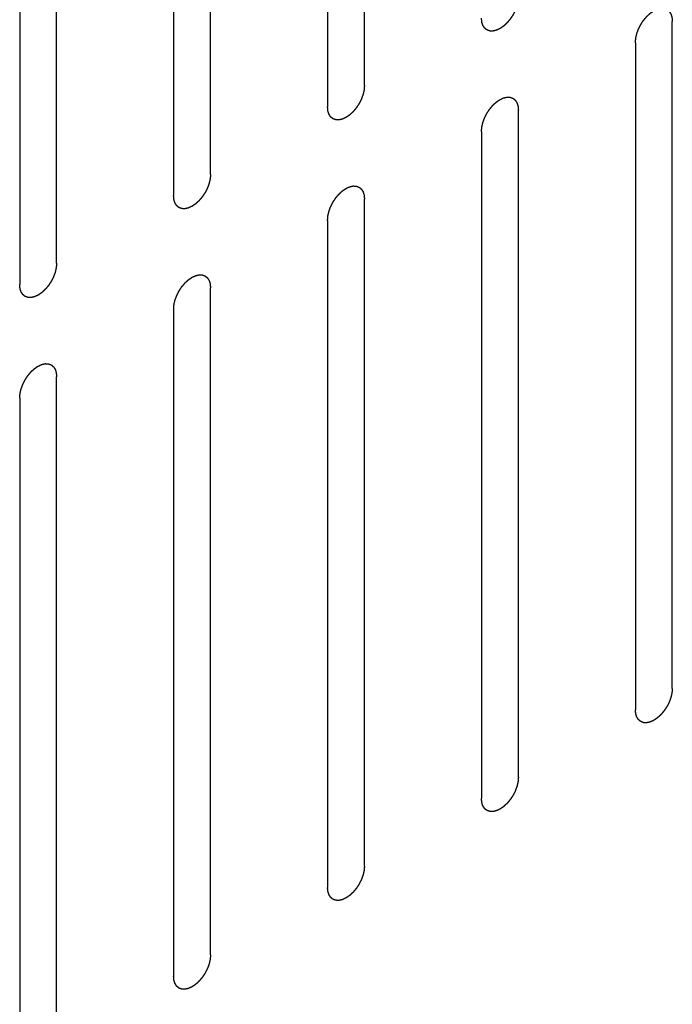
# Model space of a CAD drawing. Header units: inches. Extents: x 6 to 353, y 6 to 228.
# Tile 271 of 372: x 338.686 to 339.624, y 146.876 to 148.292. Entities that reach past the tile are written whole.
import ezdxf

# ---------------------------------------------------------------- set-up
doc = ezdxf.new("R2010")
doc.units = ezdxf.units.IN
doc.header["$LTSCALE"] = 19.946667
doc.header["$MEASUREMENT"] = 0
doc.linetypes.add('HIDDEN', pattern=[0.2, 0.1, -0.1])
doc.layers.add('08_ALL_COSMETICS', color=7, linetype='CONTINUOUS')

msp = doc.modelspace()

# ---------------------------------------------------------------- linework, layer by layer
at = {"layer": '08_ALL_COSMETICS', "color": 7, "linetype": 'HIDDEN'}
for p, q in [((339.1813, 148.1971), (339.1813, 149.1564)), ((339.1283, 149.1258), (339.1283, 148.1664)), ((338.96, 148.0693), (338.96, 149.0287)), ((338.907, 148.998), (338.907, 148.0387)), ((338.7387, 147.9415), (338.7387, 148.9009)), ((338.6856, 148.8703), (338.6856, 147.9109)), ((339.624, 147.3299), (339.624, 148.2893)), ((339.5709, 148.2587), (339.5709, 147.2993)), ((339.4027, 147.2021), (339.4027, 148.1615)), ((339.3496, 148.1309), (339.3496, 147.1715)), ((339.1813, 147.0744), (339.1813, 148.0338)), ((339.1283, 148.0031), (339.1283, 147.0437)), ((338.96, 146.9466), (338.96, 147.906)), ((338.907, 147.8754), (338.907, 146.916)), ((338.7387, 146.8188), (338.7387, 147.7782)), ((338.6856, 147.7476), (338.6856, 146.7882))]:
    msp.add_line(p, q, dxfattribs=at)
for points in [[(339.4027, 148.3248), (339.4026, 148.3238), (339.4024, 148.3222), (339.4023, 148.3204), (339.4022, 148.3194), (339.4022, 148.3186), (339.4019, 148.3178), (339.4017, 148.3167), (339.4014, 148.3153), (339.4011, 148.3139), (339.4008, 148.3128), (339.4007, 148.312), (339.4003, 148.3112), (339.3999, 148.3101), (339.3994, 148.3087), (339.3989, 148.3073), (339.3985, 148.3062), (339.3983, 148.3053), (339.3978, 148.3045), (339.3973, 148.3034), (339.3965, 148.302), (339.3959, 148.3006), (339.3953, 148.2995), (339.3949, 148.2987), (339.3944, 148.2979), (339.3937, 148.2969), (339.3929, 148.2957), (339.3921, 148.2944), (339.3914, 148.2934), (339.3909, 148.2926), (339.3903, 148.2919), (339.3896, 148.291), (339.3886, 148.2899), (339.3877, 148.2887), (339.3869, 148.2878), (339.3863, 148.2871), (339.3857, 148.2866), (339.3849, 148.2858), (339.3838, 148.2848), (339.3828, 148.2839), (339.382, 148.2831), (339.3814, 148.2825), (339.3807, 148.2821), (339.3798, 148.2815), (339.3788, 148.2807), (339.3777, 148.28), (339.3769, 148.2794), (339.3765, 148.2791), (339.3761, 148.2789), (339.3758, 148.2788), (339.3754, 148.2786), (339.3746, 148.2782), (339.3736, 148.2777), (339.3725, 148.2772), (339.3717, 148.2769), (339.3713, 148.2767), (339.371, 148.2765), (339.3707, 148.2765), (339.3703, 148.2763), (339.3695, 148.2762), (339.3685, 148.2759), (339.3675, 148.2757), (339.3668, 148.2755), (339.3663, 148.2755), (339.366, 148.2754), (339.3657, 148.2754), (339.3654, 148.2754), (339.3647, 148.2754), (339.3637, 148.2755), (339.3628, 148.2755), (339.3621, 148.2755), (339.3617, 148.2755), (339.3615, 148.2755), (339.3612, 148.2757), (339.3609, 148.2758), (339.3603, 148.276), (339.3594, 148.2763), (339.3586, 148.2766), (339.358, 148.2768), (339.3576, 148.277), (339.3574, 148.277), (339.3572, 148.2772), (339.3569, 148.2774), (339.3564, 148.2778), (339.3557, 148.2784), (339.3551, 148.279), (339.3546, 148.2794), (339.3543, 148.2796), (339.3541, 148.2798), (339.354, 148.28), (339.3537, 148.2803), (339.3534, 148.2809), (339.3529, 148.2817), (339.3524, 148.2825), (339.352, 148.2831), (339.3518, 148.2834), (339.3516, 148.2836), (339.3516, 148.2839), (339.3514, 148.2843), (339.3512, 148.285), (339.3509, 148.286), (339.3506, 148.2871), (339.3504, 148.2878), (339.3502, 148.2882), (339.3501, 148.2885), (339.3501, 148.2888), (339.3501, 148.2893), (339.35, 148.2901), (339.3499, 148.2913), (339.3497, 148.2928), (339.3497, 148.2937), (339.3496, 148.2942)], [(339.5709, 148.2587), (339.571, 148.2597), (339.5712, 148.2613), (339.5713, 148.2631), (339.5714, 148.2642), (339.5714, 148.2649), (339.5716, 148.2658), (339.5719, 148.2669), (339.5722, 148.2682), (339.5725, 148.2696), (339.5728, 148.2707), (339.5729, 148.2715), (339.5733, 148.2724), (339.5736, 148.2735), (339.5742, 148.2749), (339.5747, 148.2763), (339.5751, 148.2774), (339.5753, 148.2782), (339.5758, 148.279), (339.5763, 148.2801), (339.577, 148.2815), (339.5777, 148.2829), (339.5783, 148.284), (339.5787, 148.2849), (339.5792, 148.2856), (339.5799, 148.2866), (339.5807, 148.2879), (339.5815, 148.2892), (339.5822, 148.2902), (339.5827, 148.291), (339.5833, 148.2916), (339.584, 148.2925), (339.585, 148.2937), (339.5859, 148.2948), (339.5867, 148.2957), (339.5873, 148.2964), (339.5879, 148.297), (339.5887, 148.2977), (339.5897, 148.2987), (339.5908, 148.2997), (339.5916, 148.3004), (339.5922, 148.301), (339.5929, 148.3014), (339.5937, 148.3021), (339.5948, 148.3028), (339.5959, 148.3036), (339.5967, 148.3041), (339.5971, 148.3044), (339.5975, 148.3046), (339.5978, 148.3048), (339.5982, 148.305), (339.599, 148.3053), (339.6, 148.3058), (339.6011, 148.3063), (339.6019, 148.3067), (339.6023, 148.3069), (339.6026, 148.307), (339.6029, 148.3071), (339.6033, 148.3072), (339.6041, 148.3073), (339.6051, 148.3076), (339.6061, 148.3078), (339.6068, 148.308), (339.6073, 148.3081), (339.6076, 148.3082), (339.6078, 148.3081), (339.6082, 148.3081), (339.6089, 148.3081), (339.6098, 148.3081), (339.6108, 148.308), (339.6115, 148.308), (339.6118, 148.308), (339.6121, 148.308), (339.6124, 148.3079), (339.6127, 148.3078), (339.6133, 148.3075), (339.6142, 148.3072), (339.615, 148.3069), (339.6156, 148.3067), (339.6159, 148.3066), (339.6162, 148.3065), (339.6164, 148.3063), (339.6167, 148.3061), (339.6172, 148.3057), (339.6179, 148.3051), (339.6185, 148.3046), (339.619, 148.3042), (339.6193, 148.3039), (339.6195, 148.3038), (339.6196, 148.3035), (339.6199, 148.3032), (339.6202, 148.3026), (339.6207, 148.3018), (339.6212, 148.301), (339.6216, 148.3005), (339.6218, 148.3001), (339.622, 148.2999), (339.622, 148.2996), (339.6222, 148.2992), (339.6224, 148.2985), (339.6227, 148.2975), (339.623, 148.2965), (339.6232, 148.2958), (339.6234, 148.2954), (339.6235, 148.2951), (339.6235, 148.2947), (339.6235, 148.2942), (339.6236, 148.2934), (339.6237, 148.2922), (339.6238, 148.2908), (339.6239, 148.2898), (339.624, 148.2893)], [(339.1813, 148.1971), (339.1812, 148.196), (339.1811, 148.1945), (339.181, 148.1926), (339.1809, 148.1916), (339.1809, 148.1908), (339.1806, 148.19), (339.1804, 148.1889), (339.1801, 148.1875), (339.1798, 148.1862), (339.1795, 148.1851), (339.1794, 148.1842), (339.179, 148.1834), (339.1786, 148.1823), (339.1781, 148.1809), (339.1776, 148.1795), (339.1772, 148.1784), (339.1769, 148.1776), (339.1765, 148.1767), (339.1759, 148.1756), (339.1752, 148.1742), (339.1745, 148.1729), (339.174, 148.1718), (339.1736, 148.1709), (339.1731, 148.1702), (339.1724, 148.1691), (339.1716, 148.1679), (339.1707, 148.1666), (339.1701, 148.1656), (339.1696, 148.1648), (339.169, 148.1641), (339.1682, 148.1632), (339.1673, 148.1621), (339.1663, 148.1609), (339.1656, 148.1601), (339.165, 148.1593), (339.1644, 148.1588), (339.1636, 148.158), (339.1625, 148.1571), (339.1615, 148.1561), (339.1607, 148.1553), (339.1601, 148.1547), (339.1594, 148.1543), (339.1585, 148.1537), (339.1574, 148.1529), (339.1563, 148.1522), (339.1556, 148.1517), (339.1551, 148.1514), (339.1548, 148.1511), (339.1545, 148.151), (339.1541, 148.1508), (339.1533, 148.1504), (339.1522, 148.1499), (339.1512, 148.1494), (339.1504, 148.1491), (339.15, 148.1489), (339.1497, 148.1487), (339.1494, 148.1487), (339.1489, 148.1486), (339.1482, 148.1484), (339.1472, 148.1482), (339.1462, 148.1479), (339.1454, 148.1478), (339.145, 148.1477), (339.1447, 148.1476), (339.1444, 148.1476), (339.144, 148.1476), (339.1434, 148.1477), (339.1424, 148.1477), (339.1415, 148.1477), (339.1408, 148.1477), (339.1404, 148.1478), (339.1401, 148.1477), (339.1399, 148.1479), (339.1395, 148.148), (339.1389, 148.1482), (339.1381, 148.1485), (339.1373, 148.1488), (339.1367, 148.149), (339.1363, 148.1492), (339.136, 148.1492), (339.1359, 148.1494), (339.1356, 148.1497), (339.1351, 148.1501), (339.1344, 148.1506), (339.1337, 148.1512), (339.1333, 148.1516), (339.133, 148.1518), (339.1328, 148.152), (339.1326, 148.1522), (339.1324, 148.1525), (339.1321, 148.1531), (339.1316, 148.1539), (339.131, 148.1547), (339.1307, 148.1553), (339.1305, 148.1556), (339.1303, 148.1558), (339.1302, 148.1562), (339.1301, 148.1565), (339.1299, 148.1573), (339.1296, 148.1583), (339.1293, 148.1593), (339.129, 148.16), (339.1289, 148.1604), (339.1288, 148.1607), (339.1288, 148.1611), (339.1287, 148.1615), (339.1287, 148.1624), (339.1286, 148.1636), (339.1284, 148.165), (339.1283, 148.166), (339.1283, 148.1664)], [(339.3496, 148.1309), (339.3497, 148.132), (339.3498, 148.1335), (339.35, 148.1353), (339.3501, 148.1364), (339.3501, 148.1371), (339.3503, 148.138), (339.3506, 148.1391), (339.3509, 148.1404), (339.3512, 148.1418), (339.3514, 148.1429), (339.3516, 148.1437), (339.3519, 148.1446), (339.3523, 148.1457), (339.3528, 148.1471), (339.3533, 148.1485), (339.3538, 148.1496), (339.354, 148.1504), (339.3545, 148.1512), (339.355, 148.1524), (339.3557, 148.1537), (339.3564, 148.1551), (339.357, 148.1562), (339.3574, 148.1571), (339.3579, 148.1578), (339.3585, 148.1588), (339.3594, 148.1601), (339.3602, 148.1614), (339.3609, 148.1624), (339.3614, 148.1632), (339.362, 148.1638), (339.3627, 148.1647), (339.3637, 148.1659), (339.3646, 148.167), (339.3654, 148.1679), (339.3659, 148.1686), (339.3666, 148.1692), (339.3674, 148.17), (339.3684, 148.1709), (339.3694, 148.1719), (339.3703, 148.1726), (339.3709, 148.1732), (339.3716, 148.1737), (339.3724, 148.1743), (339.3735, 148.175), (339.3746, 148.1758), (339.3754, 148.1763), (339.3758, 148.1766), (339.3761, 148.1769), (339.3765, 148.177), (339.3769, 148.1772), (339.3776, 148.1775), (339.3787, 148.178), (339.3798, 148.1785), (339.3805, 148.1789), (339.381, 148.1791), (339.3813, 148.1793), (339.3816, 148.1793), (339.382, 148.1794), (339.3827, 148.1796), (339.3838, 148.1798), (339.3848, 148.18), (339.3855, 148.1802), (339.3859, 148.1803), (339.3862, 148.1804), (339.3865, 148.1804), (339.3869, 148.1803), (339.3876, 148.1803), (339.3885, 148.1803), (339.3895, 148.1802), (339.3901, 148.1802), (339.3905, 148.1802), (339.3908, 148.1802), (339.3911, 148.1801), (339.3914, 148.18), (339.392, 148.1798), (339.3928, 148.1795), (339.3937, 148.1791), (339.3943, 148.1789), (339.3946, 148.1788), (339.3949, 148.1787), (339.3951, 148.1785), (339.3954, 148.1783), (339.3958, 148.1779), (339.3965, 148.1773), (339.3972, 148.1768), (339.3977, 148.1764), (339.398, 148.1761), (339.3982, 148.176), (339.3983, 148.1757), (339.3985, 148.1754), (339.3989, 148.1749), (339.3994, 148.1741), (339.3999, 148.1732), (339.4003, 148.1727), (339.4005, 148.1724), (339.4006, 148.1721), (339.4007, 148.1718), (339.4008, 148.1714), (339.4011, 148.1707), (339.4014, 148.1697), (339.4017, 148.1687), (339.4019, 148.168), (339.402, 148.1676), (339.4021, 148.1673), (339.4022, 148.1669), (339.4022, 148.1664), (339.4023, 148.1656), (339.4024, 148.1644), (339.4025, 148.163), (339.4026, 148.162), (339.4027, 148.1615)], [(338.96, 148.0693), (338.9599, 148.0682), (338.9598, 148.0667), (338.9597, 148.0649), (338.9596, 148.0638), (338.9595, 148.063), (338.9593, 148.0622), (338.9591, 148.0611), (338.9587, 148.0597), (338.9584, 148.0584), (338.9582, 148.0573), (338.958, 148.0565), (338.9577, 148.0556), (338.9573, 148.0545), (338.9568, 148.0531), (338.9563, 148.0517), (338.9559, 148.0506), (338.9556, 148.0498), (338.9551, 148.0489), (338.9546, 148.0478), (338.9539, 148.0465), (338.9532, 148.0451), (338.9526, 148.044), (338.9523, 148.0431), (338.9517, 148.0424), (338.9511, 148.0414), (338.9502, 148.0401), (338.9494, 148.0388), (338.9487, 148.0378), (338.9483, 148.037), (338.9477, 148.0364), (338.9469, 148.0354), (338.946, 148.0343), (338.945, 148.0332), (338.9442, 148.0323), (338.9437, 148.0316), (338.9431, 148.031), (338.9422, 148.0302), (338.9412, 148.0293), (338.9402, 148.0283), (338.9393, 148.0276), (338.9387, 148.0269), (338.9381, 148.0265), (338.9372, 148.0259), (338.9361, 148.0252), (338.935, 148.0244), (338.9343, 148.0239), (338.9338, 148.0236), (338.9335, 148.0233), (338.9332, 148.0232), (338.9327, 148.023), (338.932, 148.0227), (338.9309, 148.0221), (338.9298, 148.0217), (338.9291, 148.0213), (338.9287, 148.0211), (338.9283, 148.0209), (338.928, 148.0209), (338.9276, 148.0208), (338.9269, 148.0206), (338.9259, 148.0204), (338.9248, 148.0202), (338.9241, 148.02), (338.9237, 148.0199), (338.9234, 148.0198), (338.9231, 148.0198), (338.9227, 148.0198), (338.9221, 148.0199), (338.9211, 148.0199), (338.9201, 148.0199), (338.9195, 148.02), (338.9191, 148.02), (338.9188, 148.02), (338.9186, 148.0201), (338.9182, 148.0202), (338.9176, 148.0204), (338.9168, 148.0207), (338.9159, 148.0211), (338.9153, 148.0213), (338.915, 148.0214), (338.9147, 148.0215), (338.9145, 148.0217), (338.9143, 148.0219), (338.9138, 148.0223), (338.9131, 148.0228), (338.9124, 148.0234), (338.9119, 148.0238), (338.9117, 148.024), (338.9114, 148.0242), (338.9113, 148.0245), (338.9111, 148.0248), (338.9107, 148.0253), (338.9102, 148.0261), (338.9097, 148.0269), (338.9094, 148.0275), (338.9092, 148.0278), (338.909, 148.028), (338.9089, 148.0284), (338.9088, 148.0288), (338.9086, 148.0295), (338.9082, 148.0305), (338.9079, 148.0315), (338.9077, 148.0322), (338.9076, 148.0326), (338.9075, 148.0329), (338.9075, 148.0333), (338.9074, 148.0337), (338.9073, 148.0346), (338.9072, 148.0358), (338.9071, 148.0372), (338.907, 148.0382), (338.907, 148.0387)], [(339.1283, 148.0031), (339.1284, 148.0042), (339.1285, 148.0057), (339.1286, 148.0076), (339.1287, 148.0086), (339.1288, 148.0094), (339.129, 148.0102), (339.1292, 148.0113), (339.1296, 148.0127), (339.1299, 148.014), (339.1301, 148.0151), (339.1303, 148.016), (339.1306, 148.0168), (339.131, 148.0179), (339.1315, 148.0193), (339.132, 148.0207), (339.1324, 148.0218), (339.1327, 148.0226), (339.1332, 148.0235), (339.1337, 148.0246), (339.1344, 148.026), (339.1351, 148.0273), (339.1357, 148.0284), (339.136, 148.0293), (339.1366, 148.03), (339.1372, 148.0311), (339.1381, 148.0323), (339.1389, 148.0336), (339.1396, 148.0346), (339.14, 148.0354), (339.1406, 148.036), (339.1414, 148.037), (339.1423, 148.0381), (339.1433, 148.0392), (339.1441, 148.0401), (339.1446, 148.0409), (339.1452, 148.0414), (339.1461, 148.0422), (339.1471, 148.0431), (339.1481, 148.0441), (339.149, 148.0448), (339.1496, 148.0455), (339.1502, 148.0459), (339.1511, 148.0465), (339.1522, 148.0472), (339.1533, 148.048), (339.154, 148.0485), (339.1545, 148.0488), (339.1548, 148.0491), (339.1551, 148.0492), (339.1556, 148.0494), (339.1563, 148.0498), (339.1574, 148.0503), (339.1585, 148.0508), (339.1592, 148.0511), (339.1596, 148.0513), (339.16, 148.0515), (339.1603, 148.0515), (339.1607, 148.0516), (339.1614, 148.0518), (339.1624, 148.052), (339.1635, 148.0523), (339.1642, 148.0524), (339.1646, 148.0525), (339.1649, 148.0526), (339.1652, 148.0526), (339.1656, 148.0526), (339.1662, 148.0525), (339.1672, 148.0525), (339.1682, 148.0525), (339.1688, 148.0524), (339.1692, 148.0524), (339.1695, 148.0524), (339.1697, 148.0523), (339.1701, 148.0522), (339.1707, 148.052), (339.1715, 148.0517), (339.1724, 148.0514), (339.173, 148.0511), (339.1733, 148.051), (339.1736, 148.0509), (339.1738, 148.0507), (339.174, 148.0505), (339.1745, 148.0501), (339.1752, 148.0496), (339.1759, 148.049), (339.1764, 148.0486), (339.1766, 148.0484), (339.1769, 148.0482), (339.177, 148.048), (339.1772, 148.0476), (339.1776, 148.0471), (339.1781, 148.0463), (339.1786, 148.0455), (339.1789, 148.0449), (339.1791, 148.0446), (339.1793, 148.0444), (339.1794, 148.044), (339.1795, 148.0436), (339.1797, 148.0429), (339.18, 148.0419), (339.1804, 148.0409), (339.1806, 148.0402), (339.1807, 148.0398), (339.1808, 148.0395), (339.1808, 148.0391), (339.1809, 148.0387), (339.181, 148.0378), (339.1811, 148.0366), (339.1812, 148.0352), (339.1813, 148.0342), (339.1813, 148.0338)], [(338.7387, 147.9415), (338.7386, 147.9405), (338.7385, 147.9389), (338.7383, 147.9371), (338.7382, 147.936), (338.7382, 147.9353), (338.738, 147.9344), (338.7377, 147.9333), (338.7374, 147.932), (338.7371, 147.9306), (338.7369, 147.9295), (338.7367, 147.9287), (338.7364, 147.9278), (338.736, 147.9267), (338.7355, 147.9253), (338.735, 147.9239), (338.7345, 147.9228), (338.7343, 147.922), (338.7338, 147.9212), (338.7333, 147.9201), (338.7326, 147.9187), (338.7319, 147.9173), (338.7313, 147.9162), (338.7309, 147.9153), (338.7304, 147.9146), (338.7298, 147.9136), (338.7289, 147.9123), (338.7281, 147.911), (338.7274, 147.91), (338.7269, 147.9092), (338.7263, 147.9086), (338.7256, 147.9077), (338.7246, 147.9065), (338.7237, 147.9054), (338.7229, 147.9045), (338.7224, 147.9038), (338.7217, 147.9032), (338.7209, 147.9025), (338.7199, 147.9015), (338.7189, 147.9005), (338.718, 147.8998), (338.7174, 147.8992), (338.7167, 147.8988), (338.7159, 147.8981), (338.7148, 147.8974), (338.7137, 147.8966), (338.7129, 147.8961), (338.7125, 147.8958), (338.7122, 147.8955), (338.7118, 147.8954), (338.7114, 147.8952), (338.7107, 147.8949), (338.7096, 147.8944), (338.7085, 147.8939), (338.7078, 147.8935), (338.7073, 147.8933), (338.707, 147.8932), (338.7067, 147.8931), (338.7063, 147.893), (338.7056, 147.8928), (338.7045, 147.8926), (338.7035, 147.8924), (338.7028, 147.8922), (338.7024, 147.8921), (338.7021, 147.892), (338.7018, 147.8921), (338.7014, 147.8921), (338.7007, 147.8921), (338.6998, 147.8921), (338.6988, 147.8922), (338.6982, 147.8922), (338.6978, 147.8922), (338.6975, 147.8922), (338.6972, 147.8923), (338.6969, 147.8924), (338.6963, 147.8926), (338.6955, 147.893), (338.6946, 147.8933), (338.694, 147.8935), (338.6937, 147.8936), (338.6934, 147.8937), (338.6932, 147.8939), (338.6929, 147.8941), (338.6925, 147.8945), (338.6918, 147.8951), (338.6911, 147.8956), (338.6906, 147.896), (338.6903, 147.8963), (338.6901, 147.8964), (338.69, 147.8967), (338.6898, 147.897), (338.6894, 147.8976), (338.6889, 147.8984), (338.6884, 147.8992), (338.688, 147.8997), (338.6878, 147.9), (338.6877, 147.9003), (338.6876, 147.9006), (338.6875, 147.901), (338.6872, 147.9017), (338.6869, 147.9027), (338.6866, 147.9037), (338.6864, 147.9044), (338.6863, 147.9048), (338.6862, 147.9051), (338.6861, 147.9055), (338.6861, 147.906), (338.686, 147.9068), (338.6859, 147.908), (338.6858, 147.9094), (338.6857, 147.9104), (338.6856, 147.9109)], [(338.907, 147.8754), (338.9071, 147.8764), (338.9072, 147.878), (338.9073, 147.8798), (338.9074, 147.8808), (338.9074, 147.8816), (338.9077, 147.8824), (338.9079, 147.8835), (338.9082, 147.8849), (338.9085, 147.8863), (338.9088, 147.8874), (338.9089, 147.8882), (338.9093, 147.889), (338.9097, 147.8901), (338.9102, 147.8915), (338.9107, 147.8929), (338.9111, 147.894), (338.9114, 147.8949), (338.9118, 147.8957), (338.9124, 147.8968), (338.9131, 147.8982), (338.9138, 147.8996), (338.9143, 147.9007), (338.9147, 147.9015), (338.9152, 147.9022), (338.9159, 147.9033), (338.9167, 147.9045), (338.9176, 147.9058), (338.9182, 147.9068), (338.9187, 147.9076), (338.9193, 147.9083), (338.9201, 147.9092), (338.921, 147.9103), (338.922, 147.9115), (338.9227, 147.9124), (338.9233, 147.9131), (338.9239, 147.9136), (338.9247, 147.9144), (338.9258, 147.9153), (338.9268, 147.9163), (338.9276, 147.9171), (338.9282, 147.9177), (338.9289, 147.9181), (338.9298, 147.9187), (338.9309, 147.9195), (338.932, 147.9202), (338.9327, 147.9208), (338.9332, 147.9211), (338.9335, 147.9213), (338.9338, 147.9214), (338.9342, 147.9216), (338.935, 147.922), (338.9361, 147.9225), (338.9371, 147.923), (338.9379, 147.9233), (338.9383, 147.9235), (338.9386, 147.9237), (338.9389, 147.9237), (338.9394, 147.9238), (338.9401, 147.924), (338.9411, 147.9242), (338.9421, 147.9245), (338.9429, 147.9246), (338.9433, 147.9247), (338.9436, 147.9248), (338.9439, 147.9248), (338.9443, 147.9248), (338.9449, 147.9248), (338.9459, 147.9247), (338.9468, 147.9247), (338.9475, 147.9247), (338.9479, 147.9246), (338.9482, 147.9247), (338.9484, 147.9245), (338.9488, 147.9244), (338.9493, 147.9242), (338.9502, 147.9239), (338.951, 147.9236), (338.9516, 147.9234), (338.952, 147.9232), (338.9523, 147.9232), (338.9524, 147.923), (338.9527, 147.9227), (338.9532, 147.9223), (338.9539, 147.9218), (338.9546, 147.9212), (338.955, 147.9208), (338.9553, 147.9206), (338.9555, 147.9204), (338.9557, 147.9202), (338.9559, 147.9199), (338.9562, 147.9193), (338.9567, 147.9185), (338.9573, 147.9177), (338.9576, 147.9171), (338.9578, 147.9168), (338.958, 147.9166), (338.9581, 147.9163), (338.9582, 147.9159), (338.9584, 147.9152), (338.9587, 147.9141), (338.959, 147.9131), (338.9593, 147.9124), (338.9594, 147.912), (338.9595, 147.9117), (338.9595, 147.9114), (338.9596, 147.9109), (338.9596, 147.91), (338.9597, 147.9088), (338.9599, 147.9074), (338.96, 147.9065), (338.96, 147.906)], [(338.6856, 147.7476), (338.6857, 147.7486), (338.6859, 147.7502), (338.686, 147.752), (338.6861, 147.753), (338.6861, 147.7538), (338.6863, 147.7546), (338.6866, 147.7557), (338.6869, 147.7571), (338.6872, 147.7585), (338.6875, 147.7596), (338.6876, 147.7604), (338.688, 147.7612), (338.6884, 147.7623), (338.6889, 147.7637), (338.6894, 147.7651), (338.6898, 147.7662), (338.69, 147.7671), (338.6905, 147.7679), (338.691, 147.769), (338.6917, 147.7704), (338.6924, 147.7718), (338.693, 147.7729), (338.6934, 147.7737), (338.6939, 147.7745), (338.6946, 147.7755), (338.6954, 147.7768), (338.6962, 147.778), (338.6969, 147.779), (338.6974, 147.7798), (338.698, 147.7805), (338.6987, 147.7814), (338.6997, 147.7825), (338.7006, 147.7837), (338.7014, 147.7846), (338.702, 147.7853), (338.7026, 147.7858), (338.7034, 147.7866), (338.7044, 147.7876), (338.7055, 147.7885), (338.7063, 147.7893), (338.7069, 147.7899), (338.7076, 147.7903), (338.7085, 147.7909), (338.7095, 147.7917), (338.7106, 147.7924), (338.7114, 147.793), (338.7118, 147.7933), (338.7122, 147.7935), (338.7125, 147.7936), (338.7129, 147.7939), (338.7137, 147.7942), (338.7147, 147.7947), (338.7158, 147.7952), (338.7166, 147.7955), (338.717, 147.7957), (338.7173, 147.7959), (338.7176, 147.796), (338.718, 147.7961), (338.7188, 147.7962), (338.7198, 147.7965), (338.7208, 147.7967), (338.7215, 147.7969), (338.722, 147.7969), (338.7223, 147.7971), (338.7226, 147.797), (338.7229, 147.797), (338.7236, 147.797), (338.7246, 147.7969), (338.7255, 147.7969), (338.7262, 147.7969), (338.7266, 147.7969), (338.7268, 147.7969), (338.7271, 147.7968), (338.7274, 147.7966), (338.728, 147.7964), (338.7289, 147.7961), (338.7297, 147.7958), (338.7303, 147.7956), (338.7307, 147.7954), (338.7309, 147.7954), (338.7311, 147.7952), (338.7314, 147.795), (338.7319, 147.7946), (338.7326, 147.794), (338.7332, 147.7934), (338.7337, 147.793), (338.734, 147.7928), (338.7342, 147.7927), (338.7343, 147.7924), (338.7346, 147.7921), (338.7349, 147.7915), (338.7354, 147.7907), (338.7359, 147.7899), (338.7363, 147.7893), (338.7365, 147.789), (338.7367, 147.7888), (338.7367, 147.7885), (338.7369, 147.7881), (338.7371, 147.7874), (338.7374, 147.7864), (338.7377, 147.7854), (338.7379, 147.7847), (338.7381, 147.7842), (338.7382, 147.784), (338.7382, 147.7836), (338.7382, 147.7831), (338.7383, 147.7823), (338.7384, 147.7811), (338.7385, 147.7796), (338.7386, 147.7787), (338.7387, 147.7782)], [(339.624, 147.3299), (339.6239, 147.3289), (339.6238, 147.3273), (339.6236, 147.3255), (339.6235, 147.3245), (339.6235, 147.3237), (339.6233, 147.3229), (339.623, 147.3218), (339.6227, 147.3204), (339.6224, 147.319), (339.6222, 147.3179), (339.622, 147.3171), (339.6217, 147.3163), (339.6213, 147.3152), (339.6208, 147.3138), (339.6203, 147.3124), (339.6198, 147.3113), (339.6196, 147.3104), (339.6191, 147.3096), (339.6186, 147.3085), (339.6179, 147.3071), (339.6172, 147.3057), (339.6166, 147.3046), (339.6162, 147.3038), (339.6157, 147.303), (339.615, 147.302), (339.6142, 147.3007), (339.6134, 147.2995), (339.6127, 147.2985), (339.6122, 147.2977), (339.6116, 147.297), (339.6109, 147.2961), (339.6099, 147.295), (339.609, 147.2938), (339.6082, 147.2929), (339.6077, 147.2922), (339.607, 147.2917), (339.6062, 147.2909), (339.6052, 147.2899), (339.6041, 147.289), (339.6033, 147.2882), (339.6027, 147.2876), (339.602, 147.2872), (339.6012, 147.2866), (339.6001, 147.2858), (339.599, 147.2851), (339.5982, 147.2845), (339.5978, 147.2842), (339.5975, 147.284), (339.5971, 147.2839), (339.5967, 147.2836), (339.596, 147.2833), (339.5949, 147.2828), (339.5938, 147.2823), (339.5931, 147.282), (339.5926, 147.2818), (339.5923, 147.2816), (339.592, 147.2815), (339.5916, 147.2814), (339.5909, 147.2813), (339.5898, 147.281), (339.5888, 147.2808), (339.5881, 147.2806), (339.5877, 147.2806), (339.5873, 147.2804), (339.5871, 147.2805), (339.5867, 147.2805), (339.586, 147.2805), (339.5851, 147.2806), (339.5841, 147.2806), (339.5834, 147.2806), (339.5831, 147.2806), (339.5828, 147.2806), (339.5825, 147.2807), (339.5822, 147.2809), (339.5816, 147.2811), (339.5807, 147.2814), (339.5799, 147.2817), (339.5793, 147.2819), (339.579, 147.2821), (339.5787, 147.2821), (339.5785, 147.2823), (339.5782, 147.2825), (339.5778, 147.2829), (339.5771, 147.2835), (339.5764, 147.2841), (339.5759, 147.2845), (339.5756, 147.2847), (339.5754, 147.2848), (339.5753, 147.2851), (339.5751, 147.2854), (339.5747, 147.286), (339.5742, 147.2868), (339.5737, 147.2876), (339.5733, 147.2882), (339.5731, 147.2885), (339.573, 147.2887), (339.5729, 147.289), (339.5728, 147.2894), (339.5725, 147.2901), (339.5722, 147.2911), (339.5719, 147.2921), (339.5717, 147.2928), (339.5716, 147.2933), (339.5714, 147.2935), (339.5714, 147.2939), (339.5714, 147.2944), (339.5713, 147.2952), (339.5712, 147.2964), (339.5711, 147.2979), (339.571, 147.2988), (339.5709, 147.2993)], [(339.4027, 147.2021), (339.4026, 147.2011), (339.4024, 147.1995), (339.4023, 147.1977), (339.4022, 147.1967), (339.4022, 147.1959), (339.4019, 147.1951), (339.4017, 147.194), (339.4014, 147.1926), (339.4011, 147.1912), (339.4008, 147.1901), (339.4007, 147.1893), (339.4003, 147.1885), (339.3999, 147.1874), (339.3994, 147.186), (339.3989, 147.1846), (339.3985, 147.1835), (339.3983, 147.1826), (339.3978, 147.1818), (339.3973, 147.1807), (339.3965, 147.1793), (339.3959, 147.1779), (339.3953, 147.1768), (339.3949, 147.176), (339.3944, 147.1753), (339.3937, 147.1742), (339.3929, 147.173), (339.3921, 147.1717), (339.3914, 147.1707), (339.3909, 147.1699), (339.3903, 147.1692), (339.3896, 147.1683), (339.3886, 147.1672), (339.3877, 147.166), (339.3869, 147.1651), (339.3863, 147.1644), (339.3857, 147.1639), (339.3849, 147.1631), (339.3838, 147.1622), (339.3828, 147.1612), (339.382, 147.1604), (339.3814, 147.1598), (339.3807, 147.1594), (339.3798, 147.1588), (339.3788, 147.158), (339.3777, 147.1573), (339.3769, 147.1567), (339.3765, 147.1564), (339.3761, 147.1562), (339.3758, 147.1561), (339.3754, 147.1559), (339.3746, 147.1555), (339.3736, 147.155), (339.3725, 147.1545), (339.3717, 147.1542), (339.3713, 147.154), (339.371, 147.1538), (339.3707, 147.1538), (339.3703, 147.1537), (339.3695, 147.1535), (339.3685, 147.1533), (339.3675, 147.153), (339.3668, 147.1529), (339.3663, 147.1528), (339.366, 147.1527), (339.3657, 147.1527), (339.3654, 147.1527), (339.3647, 147.1527), (339.3637, 147.1528), (339.3628, 147.1528), (339.3621, 147.1528), (339.3617, 147.1529), (339.3615, 147.1528), (339.3612, 147.153), (339.3609, 147.1531), (339.3603, 147.1533), (339.3594, 147.1536), (339.3586, 147.1539), (339.358, 147.1541), (339.3576, 147.1543), (339.3574, 147.1543), (339.3572, 147.1545), (339.3569, 147.1548), (339.3564, 147.1552), (339.3557, 147.1557), (339.3551, 147.1563), (339.3546, 147.1567), (339.3543, 147.1569), (339.3541, 147.1571), (339.354, 147.1573), (339.3537, 147.1576), (339.3534, 147.1582), (339.3529, 147.159), (339.3524, 147.1598), (339.352, 147.1604), (339.3518, 147.1607), (339.3516, 147.1609), (339.3516, 147.1612), (339.3514, 147.1616), (339.3512, 147.1623), (339.3509, 147.1634), (339.3506, 147.1644), (339.3504, 147.1651), (339.3502, 147.1655), (339.3501, 147.1658), (339.3501, 147.1661), (339.3501, 147.1666), (339.35, 147.1675), (339.3499, 147.1687), (339.3497, 147.1701), (339.3497, 147.171), (339.3496, 147.1715)], [(339.1813, 147.0744), (339.1812, 147.0733), (339.1811, 147.0718), (339.181, 147.0699), (339.1809, 147.0689), (339.1809, 147.0681), (339.1806, 147.0673), (339.1804, 147.0662), (339.1801, 147.0648), (339.1798, 147.0635), (339.1795, 147.0624), (339.1794, 147.0615), (339.179, 147.0607), (339.1786, 147.0596), (339.1781, 147.0582), (339.1776, 147.0568), (339.1772, 147.0557), (339.1769, 147.0549), (339.1765, 147.054), (339.1759, 147.0529), (339.1752, 147.0515), (339.1745, 147.0502), (339.174, 147.0491), (339.1736, 147.0482), (339.1731, 147.0475), (339.1724, 147.0464), (339.1716, 147.0452), (339.1707, 147.0439), (339.1701, 147.0429), (339.1696, 147.0421), (339.169, 147.0415), (339.1682, 147.0405), (339.1673, 147.0394), (339.1663, 147.0383), (339.1656, 147.0374), (339.165, 147.0366), (339.1644, 147.0361), (339.1636, 147.0353), (339.1625, 147.0344), (339.1615, 147.0334), (339.1607, 147.0327), (339.1601, 147.032), (339.1594, 147.0316), (339.1585, 147.031), (339.1574, 147.0303), (339.1563, 147.0295), (339.1556, 147.029), (339.1551, 147.0287), (339.1548, 147.0284), (339.1545, 147.0283), (339.1541, 147.0281), (339.1533, 147.0277), (339.1522, 147.0272), (339.1512, 147.0267), (339.1504, 147.0264), (339.15, 147.0262), (339.1497, 147.026), (339.1494, 147.026), (339.1489, 147.0259), (339.1482, 147.0257), (339.1472, 147.0255), (339.1462, 147.0252), (339.1454, 147.0251), (339.145, 147.025), (339.1447, 147.0249), (339.1444, 147.0249), (339.144, 147.0249), (339.1434, 147.025), (339.1424, 147.025), (339.1415, 147.025), (339.1408, 147.0251), (339.1404, 147.0251), (339.1401, 147.0251), (339.1399, 147.0252), (339.1395, 147.0253), (339.1389, 147.0255), (339.1381, 147.0258), (339.1373, 147.0261), (339.1367, 147.0264), (339.1363, 147.0265), (339.136, 147.0266), (339.1359, 147.0268), (339.1356, 147.027), (339.1351, 147.0274), (339.1344, 147.0279), (339.1337, 147.0285), (339.1333, 147.0289), (339.133, 147.0291), (339.1328, 147.0293), (339.1326, 147.0295), (339.1324, 147.0299), (339.1321, 147.0304), (339.1316, 147.0312), (339.131, 147.032), (339.1307, 147.0326), (339.1305, 147.0329), (339.1303, 147.0331), (339.1302, 147.0335), (339.1301, 147.0339), (339.1299, 147.0346), (339.1296, 147.0356), (339.1293, 147.0366), (339.129, 147.0373), (339.1289, 147.0377), (339.1288, 147.038), (339.1288, 147.0384), (339.1287, 147.0388), (339.1287, 147.0397), (339.1286, 147.0409), (339.1284, 147.0423), (339.1283, 147.0433), (339.1283, 147.0437)], [(338.96, 146.9466), (338.9599, 146.9455), (338.9598, 146.944), (338.9597, 146.9422), (338.9596, 146.9411), (338.9595, 146.9404), (338.9593, 146.9395), (338.9591, 146.9384), (338.9587, 146.9371), (338.9584, 146.9357), (338.9582, 146.9346), (338.958, 146.9338), (338.9577, 146.9329), (338.9573, 146.9318), (338.9568, 146.9304), (338.9563, 146.929), (338.9559, 146.9279), (338.9556, 146.9271), (338.9551, 146.9263), (338.9546, 146.9251), (338.9539, 146.9238), (338.9532, 146.9224), (338.9526, 146.9213), (338.9523, 146.9204), (338.9517, 146.9197), (338.9511, 146.9187), (338.9502, 146.9174), (338.9494, 146.9161), (338.9487, 146.9151), (338.9483, 146.9143), (338.9477, 146.9137), (338.9469, 146.9128), (338.946, 146.9116), (338.945, 146.9105), (338.9442, 146.9096), (338.9437, 146.9089), (338.9431, 146.9083), (338.9422, 146.9075), (338.9412, 146.9066), (338.9402, 146.9056), (338.9393, 146.9049), (338.9387, 146.9043), (338.9381, 146.9038), (338.9372, 146.9032), (338.9361, 146.9025), (338.935, 146.9017), (338.9343, 146.9012), (338.9338, 146.9009), (338.9335, 146.9006), (338.9332, 146.9005), (338.9327, 146.9003), (338.932, 146.9), (338.9309, 146.8995), (338.9298, 146.899), (338.9291, 146.8986), (338.9287, 146.8984), (338.9283, 146.8982), (338.928, 146.8982), (338.9276, 146.8981), (338.9269, 146.8979), (338.9259, 146.8977), (338.9248, 146.8975), (338.9241, 146.8973), (338.9237, 146.8972), (338.9234, 146.8971), (338.9231, 146.8971), (338.9227, 146.8972), (338.9221, 146.8972), (338.9211, 146.8972), (338.9201, 146.8973), (338.9195, 146.8973), (338.9191, 146.8973), (338.9188, 146.8973), (338.9186, 146.8974), (338.9182, 146.8975), (338.9176, 146.8977), (338.9168, 146.898), (338.9159, 146.8984), (338.9153, 146.8986), (338.915, 146.8987), (338.9147, 146.8988), (338.9145, 146.899), (338.9143, 146.8992), (338.9138, 146.8996), (338.9131, 146.9002), (338.9124, 146.9007), (338.9119, 146.9011), (338.9117, 146.9014), (338.9114, 146.9015), (338.9113, 146.9018), (338.9111, 146.9021), (338.9107, 146.9026), (338.9102, 146.9034), (338.9097, 146.9043), (338.9094, 146.9048), (338.9092, 146.9051), (338.909, 146.9054), (338.9089, 146.9057), (338.9088, 146.9061), (338.9086, 146.9068), (338.9082, 146.9078), (338.9079, 146.9088), (338.9077, 146.9095), (338.9076, 146.9099), (338.9075, 146.9102), (338.9075, 146.9106), (338.9074, 146.9111), (338.9073, 146.9119), (338.9072, 146.9131), (338.9071, 146.9145), (338.907, 146.9155), (338.907, 146.916)]]:
    msp.add_open_spline(points, degree=3, knots=[0, 0, 0, 0, 0.03125, 0.046875, 0.054688, 0.0625, 0.070312, 0.078125, 0.09375, 0.109375, 0.117188, 0.125, 0.132812, 0.140625, 0.15625, 0.171875, 0.179688, 0.1875, 0.195312, 0.203125, 0.21875, 0.234375, 0.242188, 0.25, 0.257812, 0.265625, 0.28125, 0.296875, 0.304688, 0.3125, 0.320312, 0.328125, 0.34375, 0.359375, 0.367188, 0.375, 0.382812, 0.390625, 0.40625, 0.421875, 0.429688, 0.4375, 0.445312, 0.453125, 0.46875, 0.484375, 0.492188, 0.496094, 0.5, 0.503906, 0.507812, 0.515625, 0.53125, 0.546875, 0.554688, 0.558594, 0.5625, 0.566406, 0.570312, 0.578125, 0.59375, 0.609375, 0.617188, 0.621094, 0.625, 0.628906, 0.632812, 0.640625, 0.65625, 0.671875, 0.679688, 0.683594, 0.6875, 0.691406, 0.695312, 0.703125, 0.71875, 0.734375, 0.742188, 0.746094, 0.75, 0.753906, 0.757812, 0.765625, 0.78125, 0.796875, 0.804688, 0.808594, 0.8125, 0.816406, 0.820312, 0.828125, 0.84375, 0.859375, 0.867188, 0.871094, 0.875, 0.878906, 0.882812, 0.890625, 0.90625, 0.921875, 0.929688, 0.933594, 0.9375, 0.941406, 0.945312, 0.953125, 0.96875, 0.984375, 1, 1, 1, 1], dxfattribs=at)

doc.saveas('drawing.dxf')
